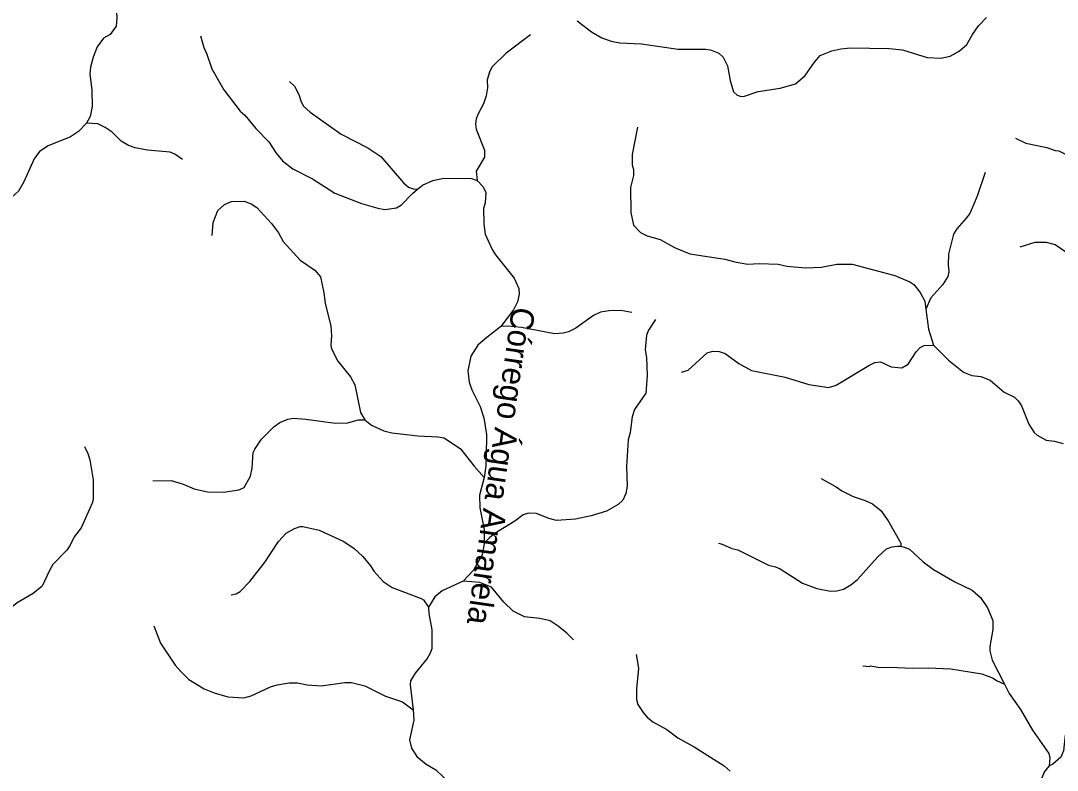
# Model space of a CAD drawing. Extents: x 500 to 555.2, y 9115.7 to 9171.
# Drawn here: x 532.13 to 539.23, y 9130.62 to 9135.74 of the extents above; entities that cross this region are included whole.
import ezdxf
from ezdxf.enums import TextEntityAlignment as Align

# ---------------------------------------------------------------- set-up
doc = ezdxf.new("R2010")
doc.units = 0
doc.header["$LTSCALE"] = 0.064
doc.layers.add('61', color=7, linetype='Continuous')
doc.layers.add('7', color=7, linetype='Continuous', lineweight=25)

msp = doc.modelspace()

# ---------------------------------------------------------------- linework, layer by layer
at = {"layer": '7'}
for points in [[(532.8661, 9136.1438), (532.8006, 9136.0626), (532.7865, 9136.0304), (532.7793, 9135.9829), (532.7923, 9135.7592), (532.7858, 9135.7051), (532.7468, 9135.6467), (532.6999, 9135.6225), (532.656, 9135.5634), (532.6284, 9135.4935), (532.612, 9135.4246), (532.6071, 9135.3781), (532.6204, 9135.2668), (532.6234, 9135.1557), (532.6085, 9135.0867), (532.5845, 9135.0403)], [(535.9423, 9135.7424), (536.0407, 9135.6654), (536.1105, 9135.6242), (536.1753, 9135.6016), (536.2344, 9135.5903), (536.382, 9135.5836), (536.6339, 9135.5477), (536.8209, 9135.5476), (536.8547, 9135.5423), (536.9114, 9135.5203), (536.9406, 9135.4934), (536.9708, 9135.4339), (536.9895, 9135.3342), (537.0124, 9135.2567), (537.0359, 9135.2329), (537.0579, 9135.2257), (537.0811, 9135.223), (537.1812, 9135.257), (537.3309, 9135.2805), (537.4371, 9135.3113), (537.5027, 9135.3667), (537.5663, 9135.4594), (537.6038, 9135.5032), (537.6856, 9135.5357), (537.7454, 9135.5491), (537.8116, 9135.5559), (538.0779, 9135.5527), (538.169, 9135.5425), (538.336, 9135.4915), (538.4317, 9135.487), (538.4934, 9135.4999), (538.5569, 9135.5333), (538.6088, 9135.5788), (538.6466, 9135.6477), (538.6893, 9135.7067), (538.7434, 9135.7641)], [(533.3632, 9135.6385), (533.386, 9135.5597), (533.4071, 9135.5138), (533.4408, 9135.4135), (533.5227, 9135.2699), (533.6355, 9135.1245), (533.6678, 9135.0952), (533.7417, 9135.0052), (533.8319, 9134.9149), (533.8816, 9134.8373), (533.925, 9134.783), (533.9951, 9134.7294), (534.1308, 9134.6618), (534.2833, 9134.5618), (534.4655, 9134.4913), (534.5767, 9134.4594), (534.6256, 9134.452), (534.7049, 9134.4635), (534.7388, 9134.4827), (534.8144, 9134.5597), (534.8501, 9134.5898)], [(535.6221, 9135.6465), (535.4554, 9135.5206), (535.3567, 9135.4233), (535.3417, 9135.3911), (535.3267, 9135.337), (535.3281, 9135.2824), (535.3201, 9135.2284), (535.3014, 9135.1739), (535.264, 9135.1058), (535.2512, 9135.0703), (535.2466, 9135.0371), (535.2507, 9135.0002), (535.3085, 9134.8565), (535.3065, 9134.809), (535.2498, 9134.7142), (535.2564, 9134.6483)], [(533.9726, 9135.3255), (534.0066, 9135.2941), (534.037, 9135.2382), (534.0524, 9135.1879), (534.069, 9135.1575), (534.1145, 9135.1163), (534.3261, 9134.9654), (534.5081, 9134.8718), (534.5976, 9134.8132), (534.7525, 9134.6323), (534.7876, 9134.6027), (534.819, 9134.5915), (534.8501, 9134.5898)], [(532.5845, 9135.0403), (532.5287, 9134.9839), (532.4754, 9134.948), (532.3214, 9134.8873), (532.2626, 9134.8488), (532.2254, 9134.7975), (532.1546, 9134.6411), (532.119, 9134.5764), (532.0684, 9134.5305), (531.9946, 9134.5044), (531.8475, 9134.4683), (531.7863, 9134.4455), (531.6449, 9134.3601), (531.6071, 9134.3552)], [(533.2397, 9134.7925), (533.1893, 9134.829), (533.1571, 9134.842), (533.0023, 9134.8571), (532.9176, 9134.8734), (532.8717, 9134.8897), (532.8218, 9134.9174), (532.7595, 9134.98), (532.712, 9135.0112), (532.6609, 9135.0363), (532.5845, 9135.0403)], [(536.3554, 9135.0143), (536.3191, 9134.8281), (536.319, 9134.7562), (536.3271, 9134.7237), (536.3272, 9134.6838), (536.3059, 9134.6013), (536.3092, 9134.4312), (536.3268, 9134.3434), (536.3753, 9134.2941), (536.4201, 9134.2712), (536.5105, 9134.2454), (536.6083, 9134.1909), (536.712, 9134.1487), (536.9521, 9134.1123), (537.0303, 9134.0897), (537.1096, 9134.078), (537.1883, 9134.0812), (537.3171, 9134.0764), (537.3759, 9134.0643), (537.5051, 9134.0518), (537.614, 9134.0568), (537.719, 9134.0764), (537.8229, 9134.0761), (538.1158, 9133.9985), (538.2184, 9133.9564), (538.2457, 9133.9374), (538.2901, 9133.8833), (538.3201, 9133.8244), (538.3277, 9133.7693)], [(538.9427, 9134.9397), (539.0113, 9134.9054), (539.1555, 9134.8753), (539.2137, 9134.8553), (539.2387, 9134.852), (539.3404, 9134.8029), (539.4562, 9134.7114), (539.5028, 9134.6536), (539.5724, 9134.5217), (539.6094, 9134.47), (539.6362, 9134.4467), (539.7191, 9134.4031), (539.7643, 9134.363), (539.7939, 9134.3102), (539.805, 9134.2782), (539.8259, 9134.1813), (539.826, 9133.9313), (539.8371, 9133.8603), (539.8382, 9133.8296)], [(538.7342, 9134.7035), (538.6791, 9134.5416), (538.6288, 9134.4246), (538.6051, 9134.3908), (538.54, 9134.319), (538.5171, 9134.2812), (538.4826, 9134.1458), (538.4809, 9134.073), (538.4858, 9134.0238), (538.4792, 9133.9927), (538.4448, 9133.9373), (538.3629, 9133.8466), (538.3277, 9133.7693)], [(534.8501, 9134.5898), (534.8823, 9134.617), (534.9547, 9134.6494), (535.0297, 9134.665), (535.2193, 9134.6635), (535.2564, 9134.6483)], [(535.2564, 9134.6483), (535.2986, 9134.6058), (535.3167, 9134.5677), (535.3119, 9134.4969), (535.3005, 9134.4586), (535.3021, 9134.3518), (535.3125, 9134.2816), (535.3603, 9134.1766), (535.3828, 9134.1414), (535.5099, 9133.9817), (535.5426, 9133.9105), (535.5446, 9133.8729), (535.5333, 9133.8193), (535.507, 9133.7647), (535.4189, 9133.6504)], [(533.4449, 9134.2729), (533.4502, 9134.3611), (533.4817, 9134.4442), (533.5272, 9134.4847), (533.5755, 9134.5048), (533.6627, 9134.5078), (533.7103, 9134.4899), (533.7503, 9134.465), (533.8507, 9134.3562), (533.8972, 9134.2907), (533.9304, 9134.2311), (534.0462, 9134.1038), (534.1472, 9134.0366), (534.1847, 9133.9914), (534.2078, 9133.88), (534.2162, 9133.8106), (534.2571, 9133.6525), (534.2605, 9133.5896), (534.2555, 9133.5219), (534.2606, 9133.4984), (534.3031, 9133.4137), (534.3912, 9133.3058), (534.4209, 9133.2517), (534.458, 9133.0616), (534.4882, 9133.0119)], [(538.9732, 9134.1962), (539.0751, 9134.2272), (539.1513, 9134.2286), (539.2138, 9134.2115), (539.2856, 9134.1624), (539.3826, 9134.0605), (539.4678, 9134.0002), (539.5965, 9133.9378), (539.6755, 9133.9126), (539.7525, 9133.898), (539.8057, 9133.8632), (539.8382, 9133.8296)], [(538.3277, 9133.7693), (538.3466, 9133.632), (538.38, 9133.5226)], [(536.4786, 9133.6997), (536.4289, 9133.6268), (536.4154, 9133.5924), (536.4076, 9133.4918), (536.4157, 9133.4398), (536.4206, 9133.3152), (536.4122, 9133.196), (536.3343, 9133.083), (536.3193, 9133.0324), (536.3055, 9132.9267), (536.2914, 9132.8762), (536.2797, 9132.6926), (536.2844, 9132.56), (536.2748, 9132.5089), (536.2533, 9132.464), (536.2214, 9132.4326), (536.1418, 9132.3868), (536.0368, 9132.3557), (535.9295, 9132.3339), (535.8013, 9132.3245), (535.7489, 9132.3374), (535.6635, 9132.3717), (535.6098, 9132.3751), (535.5731, 9132.3637), (535.5156, 9132.3188), (535.3728, 9132.2336), (535.3406, 9132.2025), (535.3058, 9132.1665)], [(536.3154, 9133.7463), (536.2408, 9133.7596), (536.1609, 9133.758), (536.102, 9133.7496), (536.0527, 9133.7266), (535.933, 9133.639), (535.8831, 9133.615), (535.8458, 9133.6047), (535.7875, 9133.6006), (535.5599, 9133.6433), (535.4654, 9133.6536), (535.4189, 9133.6504)], [(535.4189, 9133.6504), (535.4177, 9133.6488), (535.3114, 9133.5673), (535.2615, 9133.5223), (535.2136, 9133.4479), (535.1938, 9133.3474), (535.2017, 9133.2707), (535.2214, 9133.2174), (535.2779, 9133.1039), (535.3023, 9133.0252), (535.3216, 9132.9111), (535.3184, 9132.764), (535.3171, 9132.6988), (535.3047, 9132.6189)], [(536.6552, 9133.3394), (536.7021, 9133.3531), (536.8304, 9133.4705), (536.8708, 9133.4816), (536.9134, 9133.4792), (536.9553, 9133.466), (537.0474, 9133.3973), (537.1346, 9133.3502), (537.3655, 9133.3052), (537.5269, 9133.2551), (537.664, 9133.2332), (537.7151, 9133.249), (537.939, 9133.3851), (537.979, 9133.4037), (538.0185, 9133.4083), (538.0916, 9133.3761), (538.1629, 9133.3684), (538.2068, 9133.394), (538.262, 9133.4783), (538.2903, 9133.5067), (538.3164, 9133.5216), (538.38, 9133.5226)], [(538.38, 9133.5226), (538.4824, 9133.4198), (538.5853, 9133.3385), (538.6435, 9133.3156), (538.7046, 9133.3084), (538.7682, 9133.283), (538.8642, 9133.2008), (538.9341, 9133.167), (538.9597, 9133.1429), (538.9828, 9133.1086), (539.0328, 9132.9825), (539.0694, 9132.927), (539.0903, 9132.9079), (539.1526, 9132.8724), (539.2078, 9132.866), (539.2676, 9132.8512)], [(533.0379, 9132.5955), (533.1637, 9132.5982), (533.2457, 9132.5718), (533.3217, 9132.54), (533.4111, 9132.5198), (533.522, 9132.5181), (533.6254, 9132.5331), (533.6625, 9132.5502), (533.706, 9132.6263), (533.7174, 9132.6827), (533.7249, 9132.7883), (533.7351, 9132.8124), (533.7824, 9132.8798), (533.8679, 9132.967), (533.9073, 9132.9943), (533.9619, 9133.0182), (533.9996, 9133.0232), (534.0843, 9133.0167), (534.287, 9132.9888), (534.3723, 9132.9919), (534.4419, 9133.0115), (534.4882, 9133.0119)], [(534.4882, 9133.0119), (534.5335, 9132.9769), (534.619, 9132.9382), (534.6745, 9132.924), (534.8521, 9132.9025), (534.9903, 9132.8969), (535.0314, 9132.8902), (535.1429, 9132.8148), (535.2368, 9132.6946), (535.3047, 9132.6189)], [(532.5705, 9132.8301), (532.5939, 9132.7813), (532.6068, 9132.7384), (532.6283, 9132.6033), (532.6283, 9132.4676), (532.6215, 9132.4427), (532.5463, 9132.2737), (532.4989, 9132.2129), (532.4721, 9132.1552), (532.4487, 9132.122), (532.3541, 9132.0237), (532.3295, 9131.9827), (532.28, 9131.8746), (532.2196, 9131.825), (532.1084, 9131.7621), (532.0474, 9131.7117)], [(535.3047, 9132.6189), (535.2742, 9132.4983), (535.2758, 9132.4098), (535.3052, 9132.2615), (535.3058, 9132.1666), (535.3058, 9132.1665)], [(537.6114, 9132.6107), (537.7132, 9132.554), (537.7521, 9132.5266), (537.8308, 9132.4872), (537.9128, 9132.4608), (537.962, 9132.4379), (538.0206, 9132.3925), (538.0692, 9132.3213), (538.1569, 9132.1697), (538.158, 9132.1486)], [(533.5744, 9131.8162), (533.6087, 9131.8226), (533.6351, 9131.8387), (533.7027, 9131.9076), (533.8069, 9132.0412), (533.8976, 9132.1796), (533.9511, 9132.2381), (534.0068, 9132.2705), (534.045, 9132.2832), (534.0652, 9132.2834), (534.1768, 9132.2572), (534.3408, 9132.1834), (534.4129, 9132.1341), (534.4753, 9132.0784), (534.5277, 9132.0144), (534.552, 9131.9747), (534.6152, 9131.9059), (534.6755, 9131.8669), (534.875, 9131.7916), (534.8906, 9131.7809), (534.9251, 9131.7308)], [(535.3058, 9132.1665), (535.2914, 9132.0896), (535.2331, 9131.9848), (535.1611, 9131.9082)], [(536.9094, 9132.1694), (536.935, 9132.163), (537.0001, 9132.133), (537.0414, 9132.1231), (537.2521, 9132.0182), (537.2994, 9132.0081), (537.3322, 9131.9933), (537.4842, 9131.8946), (537.5826, 9131.8601), (537.6754, 9131.8405), (537.7197, 9131.8436), (537.765, 9131.8552), (537.8144, 9131.8845), (537.8608, 9131.921), (537.9975, 9132.0723), (538.0594, 9132.1308), (538.0967, 9132.1439), (538.1338, 9132.1496), (538.158, 9132.1486)], [(538.158, 9132.1486), (538.1855, 9132.1393), (538.2157, 9132.127), (538.3096, 9132.0411), (538.3801, 9131.9896), (538.5274, 9131.9042), (538.6443, 9131.8474), (538.7023, 9131.7979), (538.7501, 9131.7268), (538.7857, 9131.6394), (538.7858, 9131.5784), (538.7663, 9131.4624), (538.7663, 9131.4321), (538.7812, 9131.369), (538.8654, 9131.2045)], [(535.1611, 9131.9082), (535.0173, 9131.8425), (534.9681, 9131.8014), (534.9251, 9131.7308)], [(535.9161, 9131.508), (535.8716, 9131.5531), (535.8121, 9131.6011), (535.7566, 9131.6368), (535.6853, 9131.6536), (535.5809, 9131.665), (535.5037, 9131.7031), (535.4394, 9131.7656), (535.3562, 9131.8675), (535.2751, 9131.8997), (535.1611, 9131.9082)], [(534.9251, 9131.7308), (534.9262, 9131.6875), (534.9476, 9131.5765), (534.9462, 9131.4468), (534.934, 9131.4114), (534.9154, 9131.3803), (534.8329, 9131.2796), (534.8001, 9131.2281), (534.7988, 9131.201), (534.8195, 9131.0293)], [(533.0445, 9131.6027), (533.0912, 9131.4841), (533.1906, 9131.3343), (533.2284, 9131.2903), (533.2849, 9131.2373), (533.3882, 9131.1736), (533.457, 9131.1456), (533.5516, 9131.117), (533.6614, 9131.112), (533.7103, 9131.1252), (533.8427, 9131.1863), (533.8888, 9131.2009), (533.9707, 9131.214), (534.027, 9131.2142), (534.0944, 9131.2013), (534.1905, 9131.1928), (534.3513, 9131.2157), (534.3966, 9131.2172), (534.488, 9131.1927), (534.6296, 9131.1222), (534.7453, 9131.0829), (534.8195, 9131.0293)], [(536.3451, 9131.4082), (536.3617, 9131.3132), (536.3486, 9131.1724), (536.3486, 9131.1008), (536.3566, 9131.065), (536.3925, 9131.0111), (536.4209, 9130.9792), (536.4606, 9130.9463), (536.5557, 9130.8938), (536.6311, 9130.8376), (536.7415, 9130.7754), (536.9479, 9130.6471), (536.9898, 9130.6098)], [(537.8957, 9131.3308), (537.942, 9131.3265), (537.9511, 9131.3301), (538.0117, 9131.319), (538.078, 9131.3221), (538.2401, 9131.3141), (538.3444, 9131.3174), (538.5, 9131.3107), (538.7105, 9131.2746), (538.7886, 9131.2453), (538.8106, 9131.2288), (538.8654, 9131.2045)], [(538.8654, 9131.2045), (538.8985, 9131.1399), (538.976, 9131.0304), (539.057, 9130.8903), (539.1695, 9130.7317), (539.1775, 9130.7004), (539.171, 9130.6451)], [(539.5826, 9131.0706), (539.5098, 9131.0041), (539.45, 9130.967), (539.3897, 9130.9417), (539.3344, 9130.9108), (539.2997, 9130.8833), (539.2825, 9130.8555), (539.2696, 9130.7492), (539.2511, 9130.7061), (539.1967, 9130.6569), (539.171, 9130.6451)], [(534.8195, 9131.0293), (534.823, 9130.9578), (534.7953, 9130.8237), (534.8083, 9130.7663), (534.8438, 9130.711), (534.9078, 9130.6583), (534.9751, 9130.6192), (535.0281, 9130.5693), (535.1605, 9130.4206), (535.263, 9130.3386)], [(539.171, 9130.6451), (539.1401, 9130.6081), (539.1136, 9130.5426), (539.087, 9130.5078), (539.0513, 9130.477), (539.0123, 9130.4326), (539.0009, 9130.3758), (539.004, 9130.3295), (539.0374, 9130.2432), (539.055, 9130.1742), (539.0565, 9130.1396), (539.0386, 9130.0668), (539.0417, 9130.0177), (539.0802, 9129.9575), (539.0977, 9129.9084), (539.0993, 9129.88)]]:
    msp.add_lwpolyline(points, dxfattribs=at)

# ---------------------------------------------------------------- texts
at = {"layer": '61'}
msp.add_text('Córrego Água Amarela', height=0.16, rotation=261.87, dxfattribs=at).set_placement((535.3423, 9132.7075), align=Align.CENTER)

doc.saveas('drawing.dxf')
